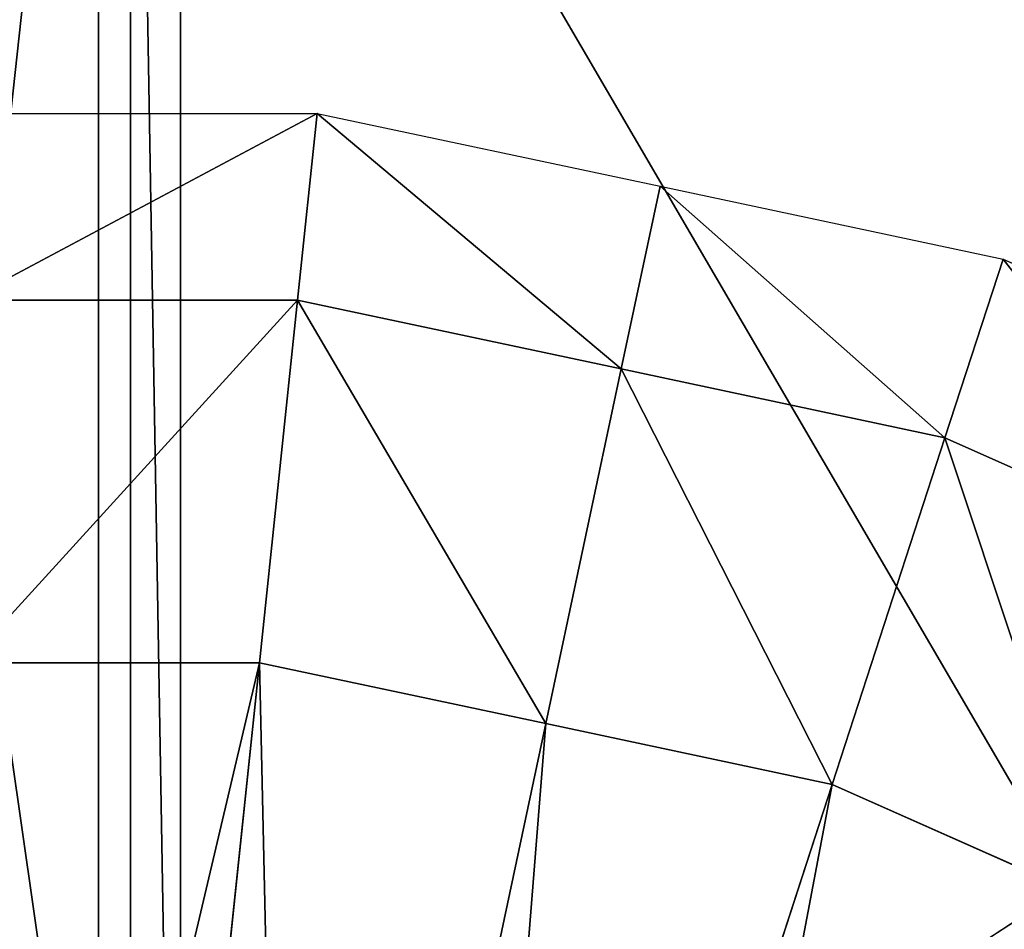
# Model space of a CAD drawing. Extents: x 0 to 31, y 0 to 21.2.
# Tile 550 of 574: x 25.601 to 26.378, y 17.84 to 18.558. Entities that reach past the tile are written whole.
import ezdxf

# ---------------------------------------------------------------- set-up
doc = ezdxf.new("R2010")
doc.units = 0
doc.header["$MEASUREMENT"] = 0
doc.layers.get('0').update_dxf_attribs({"color": 13, "linetype": 'CONTINUOUS'})
for name, color, linetype in [('CAST_IRON', 250, 'CONTINUOUS'), ('GALVANIZED_METAL', 252, 'CONTINUOUS'), ('GRATES', 250, 'CONTINUOUS'), ('STAINLESS_STEEL', 252, 'CONTINUOUS')]:
    doc.layers.add(name, color=color, linetype=linetype)

# ---------------------------------------------------------------- blocks, each defined once
blk = doc.blocks.new('NGM5058UC_TRADECAD_DXF')
at = {"layer": 'CAST_IRON', "color": 0}
blk.add_line((10.1441, 8.56815, -0.18725), (10.144, 2.72625, -0.18725), dxfattribs=at)
blk.add_line((10.1441, 8.56815, -0.18725), (10.144, 2.72625, -0.18725), dxfattribs=at)
at = {"layer": 'GALVANIZED_METAL', "color": 0}
blk.add_line((14.216, 9.40775, -1.89865), (-14.3866, -9.24295, -1.89865), dxfattribs=at)
blk.add_line((14.216, 9.40775, -1.89865), (-14.3866, -9.24295, -1.89865), dxfattribs=at)
at = {"layer": 'GRATES', "color": 0}
for p, q in [((10.1692, 6.42475, 1.85155), (10.1692, 8.72995, 1.85155)), ((10.1692, 6.42475, 1.85155), (10.1692, 8.72995, 1.85155)), ((10.2087, 6.42475, 1.46245), (10.2087, 8.72995, 1.46245)), ((10.2087, 6.42475, 1.46245), (10.2087, 8.72995, 1.46245))]:
    blk.add_line(p, q, dxfattribs=at)
at = {"layer": 'STAINLESS_STEEL', "color": 0}
for p, q in [((10.04, 7.86225, -0.22375), (10.3167, 7.86225, -0.22375)), ((10.3167, 7.86225, -0.22375), (10.3012, 7.71465, -0.07745)), ((10.3167, 7.86225, -0.22375), (10.3012, 7.71465, -0.07745)), ((10.3167, 7.86225, -0.22375), (10.5873, 7.80475, -0.22375)), ((10.5873, 7.80475, -0.22375), (10.5566, 7.66035, -0.07745)), ((10.5873, 7.80475, -0.22375), (10.5566, 7.66035, -0.07745)), ((10.5873, 7.80475, -0.22375), (10.858, 7.74715, -0.22375)), ((10.858, 7.74715, -0.22375), (10.8121, 7.60605, -0.07745)), ((10.858, 7.74715, -0.22375), (10.8121, 7.60605, -0.07745)), ((10.858, 7.74715, -0.22375), (11.1108, 7.63465, -0.22375)), ((10.04, 7.71465, -0.07745), (10.3012, 7.71465, -0.07745)), ((10.04, 7.71465, -0.07745), (10.3012, 7.71465, -0.07745)), ((10.3012, 7.71465, -0.07745), (10.2711, 7.42835, 0.17945)), ((10.3012, 7.71465, -0.07745), (10.2711, 7.42835, 0.17945)), ((10.3012, 7.71465, -0.07745), (10.5566, 7.66035, -0.07745)), ((10.3012, 7.71465, -0.07745), (10.5566, 7.66035, -0.07745)), ((10.5566, 7.66035, -0.07745), (10.4971, 7.38025, 0.17945)), ((10.5566, 7.66035, -0.07745), (10.4971, 7.38025, 0.17945)), ((10.5566, 7.66035, -0.07745), (10.8121, 7.60605, -0.07745)), ((10.5566, 7.66035, -0.07745), (10.8121, 7.60605, -0.07745)), ((10.8121, 7.60605, -0.07745), (10.7232, 7.33225, 0.17945)), ((10.8121, 7.60605, -0.07745), (10.7232, 7.33225, 0.17945)), ((10.8121, 7.60605, -0.07745), (11.0507, 7.49985, -0.07745)), ((10.8121, 7.60605, -0.07745), (11.0507, 7.49985, -0.07745)), ((10.2711, 7.42835, 0.17945), (10.04, 7.42835, 0.17945)), ((10.2711, 7.42835, 0.17945), (10.04, 7.42835, 0.17945)), ((10.2711, 7.42835, 0.17945), (10.1681, 6.44835, 0.17945)), ((10.2711, 7.42835, 0.17945), (10.1681, 6.44835, 0.17945)), ((10.4971, 7.38025, 0.17945), (10.2711, 7.42835, 0.17945)), ((10.4971, 7.38025, 0.17945), (10.2711, 7.42835, 0.17945)), ((10.4971, 7.38025, 0.17945), (10.2934, 6.42175, 0.17945)), ((10.4971, 7.38025, 0.17945), (10.2934, 6.42175, 0.17945)), ((10.7232, 7.33225, 0.17945), (10.4971, 7.38025, 0.17945)), ((10.7232, 7.33225, 0.17945), (10.4971, 7.38025, 0.17945)), ((10.7232, 7.33225, 0.17945), (10.4186, 6.39505, 0.17945)), ((10.7232, 7.33225, 0.17945), (10.4186, 6.39505, 0.17945)), ((10.9343, 7.23825, 0.17945), (10.7232, 7.33225, 0.17945)), ((10.9343, 7.23825, 0.17945), (10.7232, 7.33225, 0.17945))]:
    blk.add_line(p, q, dxfattribs=at)
at = {"layer": 'CAST_IRON', "color": 0}
mesh = blk.add_polyface(dxfattribs=at)
corners = [(10.1441, 8.56815, -0.18725), (13.553, 2.72605, -0.18725), (10.144, 2.72625, -0.18725), (13.553, 8.58075, -0.18725)]
mesh.append_faces([[corners[k] for k in face] for face in [(0, 1, 2), (1, 0, 3)]], dxfattribs={"vtx0": -1, "color": 0})
mesh = blk.add_polyface(dxfattribs=at)
corners = [(10.1441, 8.56815, -0.18725), (7.5831, 2.72605, -0.18725), (7.5831, 8.55555, -0.18725), (10.144, 2.72625, -0.18725)]
mesh.append_faces([[corners[k] for k in face] for face in [(0, 1, 2), (1, 0, 3)]], dxfattribs={"vtx0": -1, "color": 0})
at = {"layer": 'GALVANIZED_METAL', "color": 0}
mesh = blk.add_polyface(dxfattribs=at)
corners = [(-14.2165, -9.41305, -1.89865), (14.216, 9.40775, -1.89865), (-14.3866, -9.24295, -1.89865), (14.386, 9.23775, -1.89865)]
mesh.append_faces([[corners[k] for k in face] for face in [(0, 1, 2), (1, 0, 3)]], dxfattribs={"vtx0": -1, "color": 0})
mesh = blk.add_polyface(dxfattribs=at)
corners = [(14.216, 9.40775, -1.89865), (-14.2165, 9.40775, -1.89865), (-14.3866, -9.24295, -1.89865)]
mesh.append_faces([[corners[k] for k in face] for face in [(0, 1, 2)]], dxfattribs={"color": 0})
mesh = blk.add_polyface(dxfattribs=at)
corners = [(14.386, 9.23775, -1.89865), (-14.2165, -9.41305, -1.89865), (14.2159, -9.41295, -1.89865)]
mesh.append_faces([[corners[k] for k in face] for face in [(0, 1, 2)]], dxfattribs={"color": 0})
at = {"layer": 'GRATES', "color": 0}
mesh = blk.add_polyface(dxfattribs=at)
corners = [(10.2087, 6.42475, 1.46245), (9.8781, 8.72995, 1.46245), (9.8781, 6.42475, 1.46245), (10.2087, 8.72995, 1.46245)]
mesh.append_faces([[corners[k] for k in face] for face in [(0, 1, 2), (1, 0, 3)]], dxfattribs={"vtx0": -1, "color": 0})
mesh = blk.add_polyface(dxfattribs=at)
corners = [(10.1692, 8.72995, 1.85155), (9.9177, 6.42475, 1.85155), (9.9177, 8.72995, 1.85155), (10.1692, 6.42475, 1.85155)]
mesh.append_faces([[corners[k] for k in face] for face in [(0, 1, 2), (1, 0, 3)]], dxfattribs={"vtx0": -1, "color": 0})
mesh = blk.add_polyface(dxfattribs=at)
corners = [(10.1692, 8.72995, 1.85155), (10.2087, 6.42475, 1.46245), (10.1692, 6.42475, 1.85155), (10.2087, 8.72995, 1.46245)]
mesh.append_faces([[corners[k] for k in face] for face in [(0, 1, 2), (1, 0, 3)]], dxfattribs={"vtx0": -1, "color": 0})
at = {"layer": 'STAINLESS_STEEL', "color": 0}
mesh = blk.add_polyface(dxfattribs=at)
corners = [(10.3167, 7.86225, -0.22375), (10.04, 7.71465, -0.07745), (10.04, 7.86225, -0.22375), (10.3012, 7.71465, -0.07745)]
mesh.append_faces([[corners[k] for k in face] for face in [(0, 1, 2), (1, 0, 3)]], dxfattribs={"vtx0": -1, "color": 0})
mesh = blk.add_polyface(dxfattribs=at)
corners = [(10.3167, 7.86225, -0.22375), (10.5566, 7.66035, -0.07745), (10.3012, 7.71465, -0.07745), (10.5873, 7.80475, -0.22375)]
mesh.append_faces([[corners[k] for k in face] for face in [(0, 1, 2), (1, 0, 3)]], dxfattribs={"vtx0": -1, "color": 0})
mesh = blk.add_polyface(dxfattribs=at)
corners = [(10.5873, 7.80475, -0.22375), (10.8121, 7.60605, -0.07745), (10.5566, 7.66035, -0.07745), (10.858, 7.74715, -0.22375)]
mesh.append_faces([[corners[k] for k in face] for face in [(0, 1, 2), (1, 0, 3)]], dxfattribs={"vtx0": -1, "color": 0})
mesh = blk.add_polyface(dxfattribs=at)
corners = [(10.858, 7.74715, -0.22375), (11.0507, 7.49985, -0.07745), (10.8121, 7.60605, -0.07745), (11.1108, 7.63465, -0.22375)]
mesh.append_faces([[corners[k] for k in face] for face in [(0, 1, 2), (1, 0, 3)]], dxfattribs={"vtx0": -1, "color": 0})
mesh = blk.add_polyface(dxfattribs=at)
corners = [(10.3012, 7.71465, -0.07745), (10.04, 7.42835, 0.17945), (10.04, 7.71465, -0.07745), (10.2711, 7.42835, 0.17945)]
mesh.append_faces([[corners[k] for k in face] for face in [(0, 1, 2), (1, 0, 3)]], dxfattribs={"vtx0": -1, "color": 0})
mesh = blk.add_polyface(dxfattribs=at)
corners = [(10.3012, 7.71465, -0.07745), (10.4971, 7.38025, 0.17945), (10.2711, 7.42835, 0.17945), (10.5566, 7.66035, -0.07745)]
mesh.append_faces([[corners[k] for k in face] for face in [(0, 1, 2), (1, 0, 3)]], dxfattribs={"vtx0": -1, "color": 0})
mesh = blk.add_polyface(dxfattribs=at)
corners = [(10.5566, 7.66035, -0.07745), (10.7232, 7.33225, 0.17945), (10.4971, 7.38025, 0.17945), (10.8121, 7.60605, -0.07745)]
mesh.append_faces([[corners[k] for k in face] for face in [(0, 1, 2), (1, 0, 3)]], dxfattribs={"vtx0": -1, "color": 0})
mesh = blk.add_polyface(dxfattribs=at)
corners = [(10.8121, 7.60605, -0.07745), (10.9343, 7.23825, 0.17945), (10.7232, 7.33225, 0.17945), (11.0507, 7.49985, -0.07745)]
mesh.append_faces([[corners[k] for k in face] for face in [(0, 1, 2), (1, 0, 3)]], dxfattribs={"vtx0": -1, "color": 0})
mesh = blk.add_polyface(dxfattribs=at)
corners = [(10.2711, 7.42835, 0.17945), (10.04, 6.44835, 0.17945), (10.04, 7.42835, 0.17945), (10.1681, 6.44835, 0.17945)]
mesh.append_faces([[corners[k] for k in face] for face in [(0, 1, 2), (1, 0, 3)]], dxfattribs={"vtx0": -1, "color": 0})
mesh = blk.add_polyface(dxfattribs=at)
corners = [(10.2711, 7.42835, 0.17945), (10.2934, 6.42175, 0.17945), (10.1681, 6.44835, 0.17945), (10.4971, 7.38025, 0.17945)]
mesh.append_faces([[corners[k] for k in face] for face in [(0, 1, 2), (1, 0, 3)]], dxfattribs={"vtx0": -1, "color": 0})
mesh = blk.add_polyface(dxfattribs=at)
corners = [(10.4971, 7.38025, 0.17945), (10.4186, 6.39505, 0.17945), (10.2934, 6.42175, 0.17945), (10.7232, 7.33225, 0.17945)]
mesh.append_faces([[corners[k] for k in face] for face in [(0, 1, 2), (1, 0, 3)]], dxfattribs={"vtx0": -1, "color": 0})
mesh = blk.add_polyface(dxfattribs=at)
corners = [(10.7232, 7.33225, 0.17945), (10.5357, 6.34295, 0.17945), (10.4186, 6.39505, 0.17945), (10.9343, 7.23825, 0.17945)]
mesh.append_faces([[corners[k] for k in face] for face in [(0, 1, 2), (1, 0, 3)]], dxfattribs={"vtx0": -1, "color": 0})
mesh = blk.add_polyface(dxfattribs=at)
corners = [(10.9343, 7.23825, 0.17945), (10.6527, 6.29085, 0.17945), (10.5357, 6.34295, 0.17945), (11.1454, 7.14425, 0.17945)]
mesh.append_faces([[corners[k] for k in face] for face in [(0, 1, 2), (1, 0, 3)]], dxfattribs={"vtx0": -1, "color": 0})
blk = doc.blocks.new('NGM5058UC_TRADECAD_DWG')
at = {"color": 0}
blk.add_blockref('NGM5058UC_TRADECAD_DXF', (15.5194, 10.62185, 1.89865), dxfattribs=at)

msp = doc.modelspace()

# ---------------------------------------------------------------- block references
at = {"color": 0}
msp.add_blockref('NGM5058UC_TRADECAD_DWG', (0, 0), dxfattribs=at)

doc.saveas('drawing.dxf')
